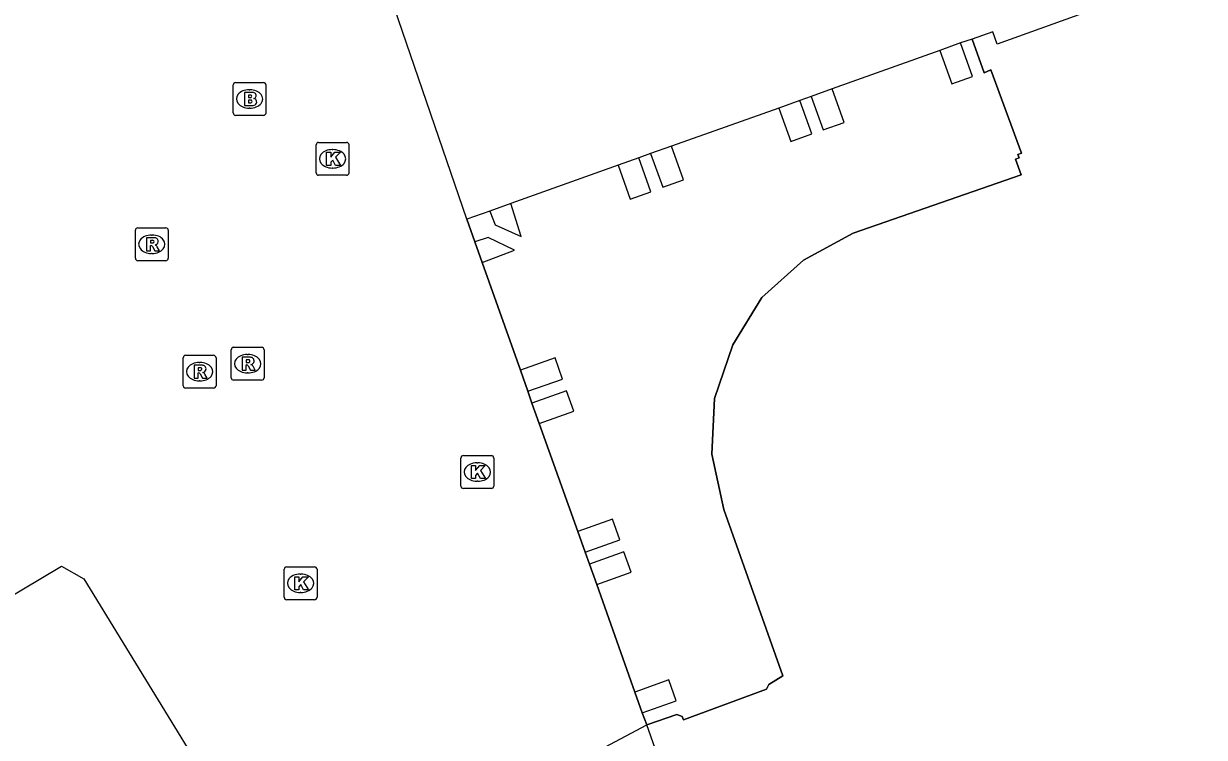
# Model space of a CAD drawing. Extents: x 161087 to 161922, y 382574 to 383873.
# Drawn here: x 161373.3 to 161409.25, y 383303.69 to 383325.42 of the extents above; entities that cross this region are included whole.
import ezdxf

# ---------------------------------------------------------------- set-up
doc = ezdxf.new("R2010")
doc.units = 0
for name, color, linetype in [('IMGEO_Brandkraan', 7, 'Continuous'), ('IMGEO_Kolk', 7, 'Continuous'), ('IMGEO_Pand', 7, 'Continuous'), ('IMGEO_Pand_overbouw', 7, 'Continuous'), ('IMGEO_Rioolput', 7, 'Continuous'), ('IMGEO_Voetgangersgebied_open', 7, 'Continuous')]:
    doc.layers.add(name, color=color, linetype=linetype)

msp = doc.modelspace()

# ---------------------------------------------------------------- linework, layer by layer
at = {"layer": 'IMGEO_Brandkraan'}
for p, q in [((161379.68, 383322.701), (161379.68, 383323.553)), ((161379.755, 383323.627), (161380.607, 383323.627)), ((161380.168, 383323.407), (161380.193, 383323.407)), ((161380.681, 383323.553), (161380.681, 383322.701)), ((161380.191, 383322.847), (161380.166, 383322.847)), ((161380.607, 383322.627), (161379.755, 383322.627))]:
    msp.add_line(p, q, dxfattribs=at)
for points in [[(161379.68, 383322.701), (161379.68, 383323.553)], [(161379.755, 383323.627), (161380.607, 383323.627)], [(161380.681, 383323.553), (161380.681, 383322.701)], [(161380.028, 383323.327), (161380.028, 383322.927), (161380.241, 383322.927)], [(161380.259, 383323.327), (161380.028, 383323.327)], [(161380.207, 383323.246), (161380.153, 383323.246), (161380.153, 383323.17)], [(161380.153, 383323.17), (161380.206, 383323.17)], [(161380.215, 383323.094), (161380.153, 383323.094), (161380.153, 383323.013)], [(161380.153, 383323.013), (161380.215, 383323.013)], [(161380.607, 383322.627), (161379.755, 383322.627)]]:
    msp.add_lwpolyline(points, dxfattribs=at)
for centre, radius, start, end in [((161379.757, 383323.551), 0.0765, 91.552, 178.448), ((161379.757, 383323.551), 0.0765, 91.552, 178.448), ((161380.605, 383323.551), 0.0765, 1.552, 88.448), ((161380.605, 383323.551), 0.0765, 1.552, 88.448), ((161380.208, 383323.208), 0.0379, 267.8285, 90.9355), ((161380.216, 383323.053), 0.0404, 269.8759, 90.5077), ((161380.263, 383323.182), 0.145, 59.4692, 91.5367), ((161380.288, 383323.229), 0.0922, 285.5137, 58.1501), ((161380.293, 383323.037), 0.105, 301.3115, 78.989), ((161379.757, 383322.703), 0.0765, 181.552, 268.448), ((161379.757, 383322.703), 0.0765, 181.552, 268.448), ((161380.247, 383323.178), 0.251, 268.6676, 293.5347), ((161380.605, 383322.703), 0.0765, 271.552, 358.448), ((161380.605, 383322.703), 0.0765, 271.552, 358.448)]:
    msp.add_arc(centre, radius, start, end, dxfattribs=at)
for centre, major_axis, ratio, start_param, end_param in [((161380.167, 383323.127), (-0.387, 0.002), 0.722429, 4.712389, 7.853982), ((161380.192, 383323.127), (-0.39, 0.002), 0.717154, 1.570796, 4.712389)]:
    msp.add_ellipse(centre, major_axis=major_axis, ratio=ratio, start_param=start_param, end_param=end_param, dxfattribs=at)
at = {"layer": 'IMGEO_Kolk'}
for p, q in [((161382.207, 383320.878), (161382.207, 383321.73)), ((161382.282, 383321.804), (161383.134, 383321.804)), ((161383.208, 383321.73), (161383.208, 383320.878)), ((161382.695, 383321.584), (161382.72, 383321.584)), ((161382.718, 383321.024), (161382.693, 383321.024)), ((161383.134, 383320.804), (161382.282, 383320.804)), ((161386.69, 383312.268), (161387.542, 383312.268)), ((161386.615, 383311.342), (161386.615, 383312.194)), ((161387.103, 383312.048), (161387.128, 383312.048)), ((161387.616, 383312.194), (161387.616, 383311.342)), ((161387.542, 383311.268), (161386.69, 383311.268)), ((161387.126, 383311.488), (161387.101, 383311.488)), ((161381.233, 383307.954), (161381.233, 383308.806)), ((161381.308, 383308.88), (161382.16, 383308.88)), ((161381.721, 383308.66), (161381.746, 383308.66)), ((161382.234, 383308.806), (161382.234, 383307.954)), ((161381.744, 383308.1), (161381.719, 383308.1)), ((161382.16, 383307.88), (161381.308, 383307.88))]:
    msp.add_line(p, q, dxfattribs=at)
for points in [[(161382.207, 383320.878), (161382.207, 383321.73)], [(161382.282, 383321.804), (161383.134, 383321.804)], [(161383.208, 383321.73), (161383.208, 383320.878)], [(161382.528, 383321.504), (161382.651, 383321.504), (161382.651, 383321.353), (161382.781, 383321.504), (161382.945, 383321.504), (161382.799, 383321.353), (161382.952, 383321.104), (161382.8, 383321.104), (161382.715, 383321.268), (161382.651, 383321.201), (161382.651, 383321.104), (161382.528, 383321.104), (161382.528, 383321.504)], [(161383.134, 383320.804), (161382.282, 383320.804)], [(161386.69, 383312.268), (161387.542, 383312.268)], [(161386.615, 383311.342), (161386.615, 383312.194)], [(161386.936, 383311.968), (161387.059, 383311.968), (161387.059, 383311.817), (161387.189, 383311.968), (161387.353, 383311.968), (161387.207, 383311.817), (161387.36, 383311.568), (161387.208, 383311.568), (161387.123, 383311.732), (161387.059, 383311.665), (161387.059, 383311.568), (161386.936, 383311.568), (161386.936, 383311.968)], [(161387.616, 383312.194), (161387.616, 383311.342)], [(161387.542, 383311.268), (161386.69, 383311.268)], [(161381.233, 383307.954), (161381.233, 383308.806)], [(161381.308, 383308.88), (161382.16, 383308.88)], [(161382.234, 383308.806), (161382.234, 383307.954)], [(161381.554, 383308.58), (161381.677, 383308.58), (161381.677, 383308.429), (161381.807, 383308.58), (161381.971, 383308.58), (161381.825, 383308.429), (161381.978, 383308.18), (161381.826, 383308.18), (161381.741, 383308.344), (161381.677, 383308.277), (161381.677, 383308.18), (161381.554, 383308.18), (161381.554, 383308.58)], [(161382.16, 383307.88), (161381.308, 383307.88)]]:
    msp.add_lwpolyline(points, dxfattribs=at)
for centre, start, end in [((161382.284, 383321.728), 91.552, 178.448), ((161382.284, 383321.728), 91.552, 178.448), ((161383.132, 383321.728), 1.552, 88.448), ((161383.132, 383321.728), 1.552, 88.448), ((161382.284, 383320.88), 181.552, 268.448), ((161382.284, 383320.88), 181.552, 268.448), ((161383.132, 383320.88), 271.552, 358.448), ((161383.132, 383320.88), 271.552, 358.448), ((161386.692, 383312.192), 91.552, 178.448), ((161386.692, 383312.192), 91.552, 178.448), ((161387.54, 383312.192), 1.552, 88.448), ((161387.54, 383312.192), 1.552, 88.448), ((161386.692, 383311.344), 181.552, 268.448), ((161386.692, 383311.344), 181.552, 268.448), ((161387.54, 383311.344), 271.552, 358.448), ((161387.54, 383311.344), 271.552, 358.448), ((161381.31, 383308.804), 91.552, 178.448), ((161381.31, 383308.804), 91.552, 178.448), ((161382.158, 383308.804), 1.552, 88.448), ((161382.158, 383308.804), 1.552, 88.448), ((161381.31, 383307.956), 181.552, 268.448), ((161381.31, 383307.956), 181.552, 268.448), ((161382.158, 383307.956), 271.552, 358.448), ((161382.158, 383307.956), 271.552, 358.448)]:
    msp.add_arc(centre, 0.0765, start, end, dxfattribs=at)
for centre, major_axis, ratio, start_param, end_param in [((161382.694, 383321.304), (-0.387, 0.002), 0.722429, 4.712389, 7.853982), ((161382.719, 383321.304), (-0.39, 0.002), 0.717154, 1.570796, 4.712389), ((161387.102, 383311.768), (-0.387, 0.002), 0.722429, 4.712389, 7.853982), ((161387.127, 383311.768), (-0.39, 0.002), 0.717154, 1.570796, 4.712389), ((161381.72, 383308.38), (-0.387, 0.002), 0.722429, 4.712389, 7.853982), ((161381.745, 383308.38), (-0.39, 0.002), 0.717154, 1.570796, 4.712389)]:
    msp.add_ellipse(centre, major_axis=major_axis, ratio=ratio, start_param=start_param, end_param=end_param, dxfattribs=at)
at = {"layer": 'IMGEO_Pand'}
for points in [[(161391.943, 383328.504), (161392.805, 383328.807), (161392.641, 383329.265), (161395.446, 383330.271), (161395.608, 383329.819), (161396.483, 383330.134), (161396.321, 383330.586), (161399.126, 383331.592), (161399.288, 383331.14), (161400.164, 383331.454), (161400.002, 383331.906), (161402.797, 383332.909), (161402.959, 383332.457), (161403.835, 383332.771), (161403.673, 383333.223), (161406.459, 383334.223), (161406.621, 383333.771), (161406.959, 383333.892), (161409.251, 383327.479), (161408.55, 383327.243), (161408.678, 383326.864), (161402.947, 383324.793), (161402.811, 383325.175), (161402.181, 383324.95)], [(161402.181, 383324.95), (161402.547, 383323.927), (161402.754, 383324.018), (161403.686, 383321.473), (161403.568, 383321.431), (161403.608, 383321.329), (161403.5, 383321.291), (161403.673, 383320.821), (161398.558, 383319.039), (161397.05, 383318.216), (161395.773, 383317.086), (161394.892, 383315.645), (161394.337, 383314.011), (161394.251, 383312.315), (161394.618, 383310.628), (161396.417, 383305.566), (161395.993, 383305.3), (161395.921, 383305.16), (161393.393, 383304.224), (161393.347, 383304.325), (161393.191, 383304.388), (161392.273, 383304.074)], [(161401.829, 383324.834), (161401.192, 383324.607)], [(161401.192, 383324.607), (161401.557, 383323.582), (161402.194, 383323.809), (161401.829, 383324.834)], [(161397.919, 383323.435), (161397.279, 383323.206)], [(161397.279, 383323.206), (161397.643, 383322.184), (161398.284, 383322.412), (161397.919, 383323.435)], [(161396.936, 383323.078), (161396.296, 383322.85)], [(161396.296, 383322.85), (161396.659, 383321.833), (161397.298, 383322.061), (161396.936, 383323.078)], [(161393.028, 383321.688), (161392.392, 383321.461)], [(161392.392, 383321.461), (161392.758, 383320.436), (161393.393, 383320.663), (161393.028, 383321.688)], [(161392.032, 383321.332), (161391.405, 383321.108)], [(161391.405, 383321.108), (161391.773, 383320.075), (161392.401, 383320.298), (161392.032, 383321.332)], [(161388.132, 383319.943), (161387.497, 383319.71)], [(161387.497, 383319.71), (161387.655, 383319.293), (161388.449, 383318.937), (161388.132, 383319.943)], [(161387.264, 383318.145), (161388.251, 383318.522), (161387.45, 383318.911), (161387.04, 383318.773)], [(161387.264, 383318.145), (161387.04, 383318.773)], [(161388.655, 383314.226), (161389.709, 383314.6), (161389.481, 383315.241), (161388.427, 383314.867)], [(161388.655, 383314.226), (161388.427, 383314.867)], [(161389, 383313.247), (161390.053, 383313.622), (161389.832, 383314.241), (161388.779, 383313.866)], [(161389, 383313.247), (161388.779, 383313.866)], [(161390.402, 383309.326), (161391.455, 383309.7), (161391.229, 383310.336), (161390.176, 383309.962)], [(161390.402, 383309.326), (161390.176, 383309.962)], [(161390.75, 383308.34), (161391.803, 383308.714), (161391.58, 383309.341), (161390.527, 383308.967)], [(161359.257, 383299.84), (161374.459, 383308.902), (161375.138, 383308.517), (161381.152, 383298.687), (161381.795, 383299.076), (161382.54, 383298.894)], [(161390.75, 383308.34), (161390.527, 383308.967)], [(161392.137, 383304.438), (161393.171, 383304.806), (161392.946, 383305.437), (161391.913, 383305.07)], [(161392.137, 383304.438), (161391.913, 383305.07)], [(161407.117, 383283.302), (161399.014, 383296.194), (161399.461, 383296.471), (161398.669, 383297.706), (161395.794, 383296.703), (161395.75, 383296.806), (161395.608, 383296.93), (161395.157, 383296.766), (161394.999, 383297.208), (161394.81, 383297.14), (161394.791, 383297.255), (161394.695, 383297.215), (161392.273, 383304.074)]]:
    msp.add_lwpolyline(points, dxfattribs=at)
at = {"layer": 'IMGEO_Pand_overbouw'}
msp.add_lwpolyline([(161394.892, 383315.645), (161395.773, 383317.086), (161397.05, 383318.216), (161398.558, 383319.039), (161403.673, 383320.821), (161403.5, 383321.291), (161403.608, 383321.329), (161403.568, 383321.431), (161403.686, 383321.473), (161402.754, 383324.018), (161402.547, 383323.927), (161402.181, 383324.95), (161401.829, 383324.834), (161401.192, 383324.607), (161397.919, 383323.435), (161397.279, 383323.206), (161396.936, 383323.078), (161396.296, 383322.85), (161393.028, 383321.688), (161392.392, 383321.461), (161392.032, 383321.332), (161391.405, 383321.108), (161388.132, 383319.943), (161387.497, 383319.71), (161386.797, 383319.467), (161387.04, 383318.773), (161387.264, 383318.145), (161388.427, 383314.867), (161388.655, 383314.226), (161388.779, 383313.866), (161389, 383313.247), (161390.176, 383309.962), (161390.402, 383309.326), (161390.527, 383308.967), (161390.75, 383308.34), (161391.913, 383305.07), (161392.137, 383304.438), (161392.273, 383304.074), (161393.191, 383304.388), (161393.347, 383304.325), (161393.393, 383304.224), (161395.921, 383305.16), (161395.993, 383305.3), (161396.417, 383305.566), (161394.618, 383310.628), (161394.251, 383312.315), (161394.337, 383314.011)], close=True, dxfattribs=at)
at = {"layer": 'IMGEO_Rioolput'}
for p, q in [((161376.704, 383318.277), (161376.704, 383319.129)), ((161376.779, 383319.203), (161377.631, 383319.203)), ((161377.705, 383319.129), (161377.705, 383318.277)), ((161377.192, 383318.983), (161377.217, 383318.983)), ((161377.215, 383318.423), (161377.19, 383318.423)), ((161377.631, 383318.203), (161376.779, 383318.203)), ((161379.621, 383314.639), (161379.621, 383315.491)), ((161379.696, 383315.565), (161380.548, 383315.565)), ((161380.622, 383315.491), (161380.622, 383314.639)), ((161378.158, 383314.396), (161378.158, 383315.248)), ((161378.233, 383315.322), (161379.085, 383315.322)), ((161379.159, 383315.248), (161379.159, 383314.396)), ((161380.109, 383315.345), (161380.134, 383315.345)), ((161378.646, 383315.102), (161378.671, 383315.102)), ((161380.132, 383314.785), (161380.107, 383314.785)), ((161378.669, 383314.542), (161378.644, 383314.542)), ((161380.548, 383314.565), (161379.696, 383314.565)), ((161379.085, 383314.322), (161378.233, 383314.322))]:
    msp.add_line(p, q, dxfattribs=at)
for points in [[(161376.704, 383318.277), (161376.704, 383319.129)], [(161376.779, 383319.203), (161377.631, 383319.203)], [(161377.705, 383319.129), (161377.705, 383318.277)], [(161377.293, 383318.901), (161377.041, 383318.903), (161377.041, 383318.503)], [(161377.219, 383318.822), (161377.165, 383318.822), (161377.165, 383318.741)], [(161377.165, 383318.741), (161377.217, 383318.741)], [(161377.041, 383318.503), (161377.165, 383318.503), (161377.165, 383318.665), (161377.176, 383318.665)], [(161377.223, 383318.636), (161377.294, 383318.503), (161377.434, 383318.503), (161377.369, 383318.629)], [(161377.631, 383318.203), (161376.779, 383318.203)], [(161379.621, 383314.639), (161379.621, 383315.491)], [(161379.696, 383315.565), (161380.548, 383315.565)], [(161380.622, 383315.491), (161380.622, 383314.639)], [(161378.158, 383314.396), (161378.158, 383315.248)], [(161378.233, 383315.322), (161379.085, 383315.322)], [(161379.159, 383315.248), (161379.159, 383314.396)], [(161380.21, 383315.263), (161379.958, 383315.265), (161379.958, 383314.865)], [(161380.136, 383315.184), (161380.082, 383315.184), (161380.082, 383315.103)], [(161378.747, 383315.02), (161378.495, 383315.022), (161378.495, 383314.622)], [(161378.495, 383314.622), (161378.619, 383314.622), (161378.619, 383314.784), (161378.63, 383314.784)], [(161378.673, 383314.941), (161378.619, 383314.941), (161378.619, 383314.86)], [(161378.619, 383314.86), (161378.671, 383314.86)], [(161379.958, 383314.865), (161380.082, 383314.865), (161380.082, 383315.027), (161380.093, 383315.027)], [(161380.082, 383315.103), (161380.134, 383315.103)], [(161380.14, 383314.998), (161380.211, 383314.865), (161380.351, 383314.865), (161380.286, 383314.991)], [(161378.677, 383314.755), (161378.748, 383314.622), (161378.888, 383314.622), (161378.823, 383314.748)], [(161380.548, 383314.565), (161379.696, 383314.565)], [(161379.085, 383314.322), (161378.233, 383314.322)]]:
    msp.add_lwpolyline(points, dxfattribs=at)
for centre, radius, start, end in [((161376.781, 383319.127), 0.0765, 91.552, 178.448), ((161376.781, 383319.127), 0.0765, 91.552, 178.448), ((161377.629, 383319.127), 0.0765, 1.552, 88.448), ((161377.629, 383319.127), 0.0765, 1.552, 88.448), ((161377.201, 383318.93), 0.19, 274.7715, 282.9687), ((161377.225, 383318.726), 0.0964, 77.0061, 93.1865), ((161377.239, 383318.783), 0.0378, 276.6634, 79.6772), ((161377.292, 383318.791), 0.109, 350.3612, 89.416), ((161377.29, 383318.791), 0.112, 277.5842, 350.9817), ((161377.175, 383318.612), 0.0533, 26.0293, 88.6989), ((161377.274, 383318.576), 0.108, 29.5134, 73.7905), ((161376.781, 383318.279), 0.0765, 181.552, 268.448), ((161376.781, 383318.279), 0.0765, 181.552, 268.448), ((161377.629, 383318.279), 0.0765, 271.552, 358.448), ((161377.629, 383318.279), 0.0765, 271.552, 358.448), ((161379.698, 383315.489), 0.0765, 91.552, 178.448), ((161379.698, 383315.489), 0.0765, 91.552, 178.448), ((161380.546, 383315.489), 0.0765, 1.552, 88.448), ((161380.546, 383315.489), 0.0765, 1.552, 88.448), ((161378.235, 383315.246), 0.0765, 91.552, 178.448), ((161378.235, 383315.246), 0.0765, 91.552, 178.448), ((161379.083, 383315.246), 0.0765, 1.552, 88.448), ((161379.083, 383315.246), 0.0765, 1.552, 88.448), ((161380.142, 383315.088), 0.0964, 77.0061, 93.1865), ((161380.156, 383315.145), 0.0378, 276.6634, 79.6772), ((161380.209, 383315.153), 0.109, 350.3612, 89.416), ((161380.207, 383315.153), 0.112, 277.5842, 350.9817), ((161378.629, 383314.731), 0.0533, 26.0293, 88.6989), ((161378.655, 383315.049), 0.19, 274.7715, 282.9687), ((161378.679, 383314.845), 0.0964, 77.0061, 93.1865), ((161378.693, 383314.902), 0.0378, 276.6634, 79.6772), ((161378.746, 383314.91), 0.109, 350.3612, 89.416), ((161378.744, 383314.91), 0.112, 277.5842, 350.9817), ((161378.728, 383314.695), 0.108, 29.5134, 73.7905), ((161380.092, 383314.974), 0.0533, 26.0293, 88.6989), ((161380.118, 383315.292), 0.19, 274.7715, 282.9687), ((161380.191, 383314.938), 0.108, 29.5134, 73.7905), ((161379.698, 383314.641), 0.0765, 181.552, 268.448), ((161379.698, 383314.641), 0.0765, 181.552, 268.448), ((161380.546, 383314.641), 0.0765, 271.552, 358.448), ((161380.546, 383314.641), 0.0765, 271.552, 358.448), ((161378.235, 383314.398), 0.0765, 181.552, 268.448), ((161378.235, 383314.398), 0.0765, 181.552, 268.448), ((161379.083, 383314.398), 0.0765, 271.552, 358.448), ((161379.083, 383314.398), 0.0765, 271.552, 358.448)]:
    msp.add_arc(centre, radius, start, end, dxfattribs=at)
for centre, major_axis, ratio, start_param, end_param in [((161377.191, 383318.703), (-0.387, 0.002), 0.722429, 4.712389, 7.853982), ((161377.216, 383318.703), (-0.39, 0.002), 0.717154, 1.570796, 4.712389), ((161380.108, 383315.065), (-0.387, 0.002), 0.722429, 4.712389, 7.853982), ((161380.133, 383315.065), (-0.39, 0.002), 0.717154, 1.570796, 4.712389), ((161378.645, 383314.822), (-0.387, 0.002), 0.722429, 4.712389, 7.853982), ((161378.67, 383314.822), (-0.39, 0.002), 0.717154, 1.570796, 4.712389)]:
    msp.add_ellipse(centre, major_axis=major_axis, ratio=ratio, start_param=start_param, end_param=end_param, dxfattribs=at)
at = {"layer": 'IMGEO_Voetgangersgebied_open'}
for points in [[(161386.797, 383319.467), (161384.594, 383325.891)], [(161402.181, 383324.95), (161401.829, 383324.834)], [(161401.192, 383324.607), (161397.919, 383323.435)], [(161397.279, 383323.206), (161396.936, 383323.078)], [(161396.296, 383322.85), (161393.028, 383321.688)], [(161392.392, 383321.461), (161392.032, 383321.332)], [(161391.405, 383321.108), (161388.132, 383319.943)], [(161387.497, 383319.71), (161386.797, 383319.467)], [(161387.04, 383318.773), (161386.797, 383319.467)], [(161388.427, 383314.867), (161387.264, 383318.145)], [(161388.779, 383313.866), (161388.655, 383314.226)], [(161390.176, 383309.962), (161389, 383313.247)], [(161390.527, 383308.967), (161390.402, 383309.326)], [(161391.913, 383305.07), (161390.75, 383308.34)], [(161392.273, 383304.074), (161392.137, 383304.438)], [(161382.54, 383298.894), (161392.273, 383304.074)]]:
    msp.add_lwpolyline(points, dxfattribs=at)

doc.saveas('drawing.dxf')
